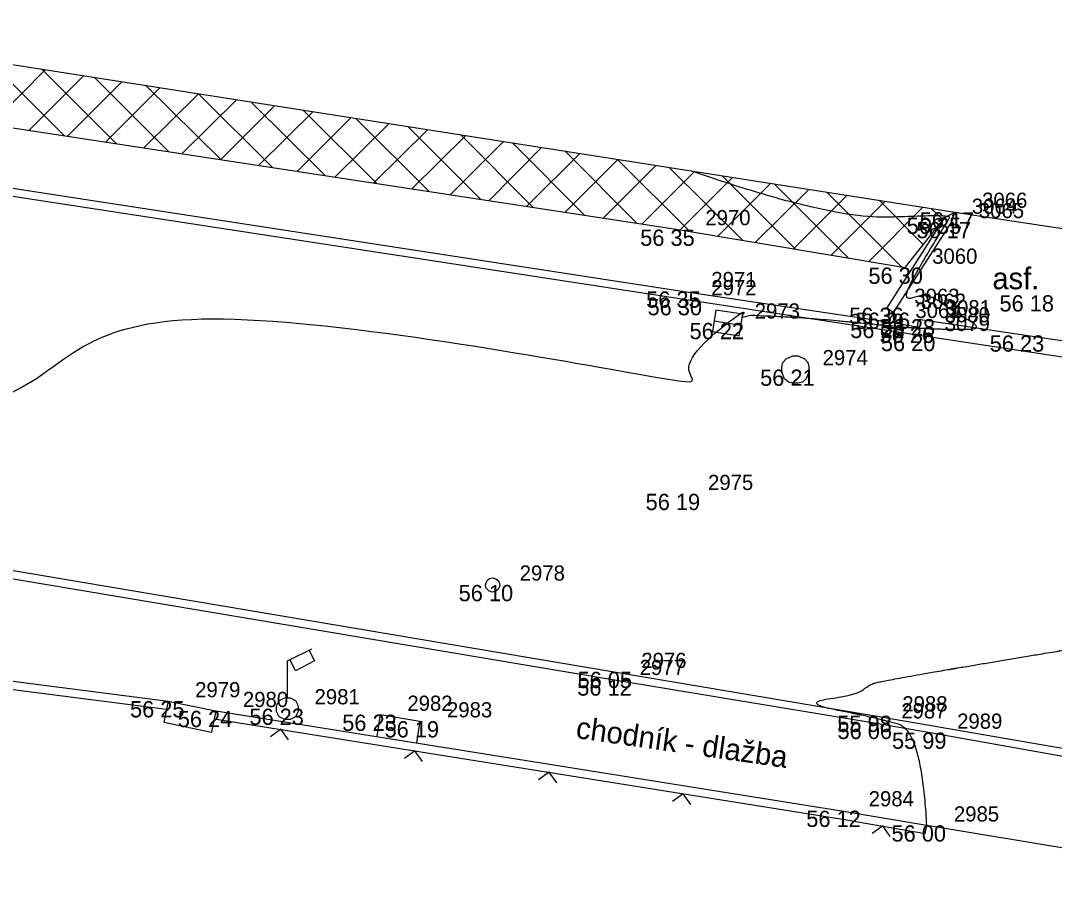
# Model space of a CAD drawing. Extents: x -704017 to -701500, y -1008977 to -1008450.
# Drawn here: x -702425.78 to -702406.73, y -1008787.06 to -1008771.05 of the extents above; entities that cross this region are included whole.
import ezdxf

# ---------------------------------------------------------------- set-up
doc = ezdxf.new("R2010")
doc.units = 0
for name, color, linetype in [('Z_body', 7, 'Continuous'), ('Z_body_cisla', 7, 'Continuous'), ('Z_body_vysky', 7, 'Continuous'), ('Z_komunikace', 7, 'Continuous'), ('Z_obruby', 7, 'Continuous'), ('Z_oploceni', 7, 'Continuous'), ('Z_popis', 7, 'Continuous'), ('Z_rozhrani_ploch', 7, 'Continuous'), ('Z_site_znaky_kanalizace', 7, 'Continuous'), ('Z_site_znaky_pilire', 7, 'Continuous'), ('Z_site_znaky_VO', 7, 'Continuous'), ('Z_site_znaky_vodovod', 7, 'Continuous'), ('Z_vrstevnice_hlavni', 7, 'Continuous'), ('Z_vrstevnice_vedlejsi', 7, 'Continuous'), ('Z_vstupy', 7, 'Continuous'), ('Z_zelen_souvisla_srafy', 7, 'Continuous')]:
    doc.layers.add(name, color=color, linetype=linetype)

# ---------------------------------------------------------------- blocks, each defined once
blk = doc.blocks.new('POINT_DISPLAY')
blk.add_line((0, 0), (0, 0))
blk = doc.blocks.new('Z212')
for p, q in [((-0.17, 0.17), (0, 0)), ((0, 0), (0.17, 0.17))]:
    blk.add_line(p, q)
blk = doc.blocks.new('Z13')
for p, q in [((0, 0.88), (0.45, 1.1)), ((0.4, 1.07), (0.5, 0.88)), ((0, 0.2), (0, 0.88)), ((0.15, 0.7), (0.05, 0.9)), ((0.5, 0.88), (0.15, 0.7)), ((-0.15, 0.15), (-0.05, 0.2)), ((-0.05, 0.2), (0.05, 0.2)), ((0.05, 0.2), (0.15, 0.15)), ((-0.2, 0.05), (-0.15, 0.15)), ((-0.2, -0.05), (-0.2, 0.05)), ((0.15, 0.15), (0.2, 0.05)), ((0.2, 0.05), (0.2, -0.05)), ((-0.15, -0.15), (-0.2, -0.05)), ((-0.05, -0.2), (-0.15, -0.15)), ((0.15, -0.15), (0.05, -0.2)), ((0.2, -0.05), (0.15, -0.15)), ((0.05, -0.2), (-0.05, -0.2))]:
    blk.add_line(p, q)
blk = doc.blocks.new('Z620')
for p, q in [((-0.23, 0.13), (-0.17, 0.2)), ((-0.17, 0.2), (-0.05, 0.25)), ((-0.05, 0.25), (0.05, 0.25)), ((0.05, 0.25), (0.17, 0.2)), ((0.17, 0.2), (0.23, 0.13)), ((-0.25, 0.05), (-0.23, 0.13)), ((-0.25, -0.05), (-0.25, 0.05)), ((0.23, 0.13), (0.25, 0.05)), ((0.25, 0.05), (0.25, -0.05)), ((-0.2, -0.17), (-0.25, -0.05)), ((-0.13, -0.23), (-0.2, -0.17)), ((0.2, -0.17), (0.13, -0.23)), ((0.25, -0.05), (0.2, -0.17)), ((-0.05, -0.25), (-0.13, -0.23)), ((0.05, -0.25), (-0.05, -0.25)), ((0.13, -0.23), (0.05, -0.25))]:
    blk.add_line(p, q)
blk = doc.blocks.new('Z38')
for p, q in [((0.25, 0.2), (-0.25, 0.2)), ((-0.25, 0.2), (-0.25, -0.2)), ((0.25, -0.2), (0.25, 0.2)), ((-0.25, 0), (0.25, 0)), ((-0.25, -0.2), (0.25, -0.2))]:
    blk.add_line(p, q)
blk = doc.blocks.new('Z614')
for p, q in [((-0.13, 0.03), (-0.1, 0.08)), ((-0.13, -0.03), (-0.13, 0.03)), ((-0.1, 0.08), (-0.08, 0.1)), ((-0.08, 0.1), (-0.03, 0.13)), ((-0.03, 0.13), (0.03, 0.13)), ((0.03, 0.13), (0.08, 0.1)), ((0.08, 0.1), (0.1, 0.08)), ((0.1, 0.08), (0.13, 0.03)), ((0.13, 0.03), (0.13, -0.03)), ((-0.1, -0.08), (-0.13, -0.03)), ((-0.08, -0.1), (-0.1, -0.08)), ((-0.03, -0.13), (-0.08, -0.1)), ((0.03, -0.13), (-0.03, -0.13)), ((0.08, -0.1), (0.03, -0.13)), ((0.1, -0.08), (0.08, -0.1)), ((0.13, -0.03), (0.1, -0.08))]:
    blk.add_line(p, q)

msp = doc.modelspace()

# ---------------------------------------------------------------- linework, layer by layer
at = {"layer": 'Z_komunikace'}
for p, q in [((-702428.02, -1008773.96), (-702413.55, -1008776.18)), ((-702413.55, -1008776.18), (-702409.25, -1008776.84)), ((-702409.25, -1008776.84), (-702399.38, -1008778.35)), ((-702429.56, -1008780.57), (-702414.84, -1008783.05)), ((-702414.84, -1008783.05), (-702410.03, -1008783.86)), ((-702410.03, -1008783.86), (-702403.61, -1008784.97))]:
    msp.add_line(p, q, dxfattribs=at)
at = {"layer": 'Z_obruby'}
for p, q in [((-702428.03, -1008773.81), (-702413.55, -1008776.04)), ((-702409.81, -1008776.34), (-702408.75, -1008774.68)), ((-702413.55, -1008776.04), (-702409.79, -1008776.6)), ((-702409.81, -1008776.34), (-702409.69, -1008776.43)), ((-702409.79, -1008776.6), (-702409.25, -1008776.69)), ((-702409.25, -1008776.69), (-702409.23, -1008776.55)), ((-702409.23, -1008776.55), (-702407.22, -1008776.85)), ((-702407.22, -1008776.85), (-702401.25, -1008777.76)), ((-702429.58, -1008780.72), (-702414.87, -1008783.19)), ((-702414.87, -1008783.19), (-702410.05, -1008783.99)), ((-702410.05, -1008783.99), (-702409.02, -1008784.17)), ((-702409.02, -1008784.17), (-702404.62, -1008784.95))]:
    msp.add_line(p, q, dxfattribs=at)
at = {"layer": 'Z_oploceni'}
for p, q in [((-702430.99, -1008772.25), (-702413.66, -1008774.9)), ((-702409.48, -1008775.6), (-702408.75, -1008774.68)), ((-702408.75, -1008774.68), (-702408.56, -1008774.58)), ((-702413.66, -1008774.9), (-702409.48, -1008775.6)), ((-702432.67, -1008782.5), (-702423.09, -1008783.74)), ((-702432.65, -1008782.35), (-702423.06, -1008783.59)), ((-702422.18, -1008783.77), (-702410.65, -1008785.61)), ((-702422.21, -1008783.92), (-702410.67, -1008785.76)), ((-702410.65, -1008785.61), (-702409.08, -1008785.88)), ((-702410.67, -1008785.76), (-702409.11, -1008786.03)), ((-702409.11, -1008786.03), (-702409.08, -1008785.88))]:
    msp.add_line(p, q, dxfattribs=at)
at = {"layer": 'Z_rozhrani_ploch'}
for p, q in [((-702408.62, -1008774.76), (-702408.56, -1008774.58)), ((-702409.69, -1008776.43), (-702408.62, -1008774.76)), ((-702409.69, -1008776.43), (-702409.79, -1008776.6))]:
    msp.add_line(p, q, dxfattribs=at)
at = {"layer": 'Z_site_znaky_pilire'}
for p, q in [((-702423.06, -1008783.59), (-702423.14, -1008783.98)), ((-702423.06, -1008783.59), (-702422.18, -1008783.77)), ((-702422.18, -1008783.77), (-702422.26, -1008784.16)), ((-702419.15, -1008783.84), (-702419.21, -1008784.24)), ((-702419.15, -1008783.84), (-702418.42, -1008783.96)), ((-702423.14, -1008783.98), (-702422.26, -1008784.16)), ((-702418.42, -1008783.96), (-702418.48, -1008784.36))]:
    msp.add_line(p, q, dxfattribs=at)
at = {"layer": 'Z_vrstevnice_hlavni'}
msp.add_open_spline([(-702409.08, -1008785.88), (-702409.167, -1008784.144), (-702410.035, -1008783.893), (-702411.404, -1008783.629), (-702410.371, -1008783.47), (-702410.158, -1008783.305), (-702409.959, -1008783.222), (-702405.36, -1008782.447), (-702401.706, -1008781.991), (-702400.874, -1008783.35), (-702398.676, -1008783.324), (-702398.621, -1008783.267), (-702397.065, -1008783.42), (-702385.4, -1008780.54), (-702384.57, -1008785.218), (-702380.947, -1008787.948), (-702381.906, -1008782.672), (-702385.4, -1008780.54), (-702383.99, -1008778.91)], degree=2, dxfattribs=at)
at = {"layer": 'Z_vrstevnice_vedlejsi'}
msp.add_open_spline([(-702442.003, -1008780.813), (-702441.99, -1008780.713), (-702442.196, -1008780.336), (-702443.443, -1008779.443), (-702443.151, -1008779.429), (-702442.904, -1008779.311), (-702441.95, -1008779.334), (-702439.405, -1008779.32), (-702439.311, -1008779.295), (-702438.515, -1008779.372), (-702438.35, -1008779.325), (-702438.272, -1008779.436), (-702437.37, -1008779.42), (-702438.348, -1008779.172), (-702438.956, -1008779.066), (-702439.187, -1008779.022), (-702439.103, -1008778.982), (-702438.698, -1008778.787), (-702438.633, -1008778.541), (-702435.768, -1008777.853), (-702435.55, -1008778.59), (-702429.38, -1008778.237), (-702429.293, -1008778.233), (-702429.213, -1008778.267), (-702428.971, -1008778.598), (-702425.683, -1008778.255), (-702424.894, -1008776.1), (-702414.433, -1008777.498), (-702413.577, -1008777.812), (-702413.05, -1008776.455), (-702411.4, -1008776.51), (-702409.587, -1008776.69), (-702409.25, -1008776.715), (-702408.573, -1008776.743), (-702408.024, -1008776.73), (-702408.588, -1008776.418), (-702409.064, -1008776.062), (-702409.571, -1008776.244), (-702409.121, -1008775.425), (-702408.678, -1008774.724), (-702408.644, -1008774.624), (-702410.827, -1008774.722), (-702413.431, -1008773.817)], degree=2, dxfattribs=at)
at = {"layer": 'Z_vstupy'}
for p, q in [((-702408.56, -1008774.58), (-702405.16, -1008775.1)), ((-702409.08, -1008785.88), (-702404.89, -1008786.57))]:
    msp.add_line(p, q, dxfattribs=at)
at = {"layer": 'Z_zelen_souvisla_srafy'}
for p, q in [((-702431.09, -1008771.05), (-702408.56, -1008774.58)), ((-702426.35, -1008771.79), (-702424.97, -1008773.17)), ((-702426.32, -1008772.96), (-702425.32, -1008771.95)), ((-702425.39, -1008771.94), (-702424.01, -1008773.32)), ((-702425.62, -1008773.07), (-702424.61, -1008772.06)), ((-702424.91, -1008773.18), (-702423.91, -1008772.18)), ((-702424.42, -1008772.09), (-702423.05, -1008773.46)), ((-702424.21, -1008773.29), (-702423.21, -1008772.29)), ((-702423.5, -1008773.39), (-702422.5, -1008772.4)), ((-702423.46, -1008772.25), (-702422.09, -1008773.61)), ((-702422.5, -1008772.4), (-702421.13, -1008773.76)), ((-702422.8, -1008773.5), (-702421.8, -1008772.51)), ((-702421.53, -1008772.55), (-702420.17, -1008773.9)), ((-702422.09, -1008773.61), (-702421.1, -1008772.62)), ((-702421.39, -1008773.72), (-702420.39, -1008772.73)), ((-702420.57, -1008772.7), (-702419.21, -1008774.05)), ((-702420.68, -1008773.83), (-702419.69, -1008772.84)), ((-702419.98, -1008773.93), (-702418.99, -1008772.95)), ((-702419.6, -1008772.85), (-702418.25, -1008774.2)), ((-702419.27, -1008774.04), (-702418.28, -1008773.06)), ((-702418.64, -1008773), (-702417.3, -1008774.34)), ((-702418.57, -1008774.15), (-702417.58, -1008773.17)), ((-702417.67, -1008773.15), (-702416.34, -1008774.49)), ((-702417.86, -1008774.26), (-702416.88, -1008773.28)), ((-702416.71, -1008773.3), (-702415.38, -1008774.64)), ((-702417.15, -1008774.37), (-702416.18, -1008773.39)), ((-702416.45, -1008774.47), (-702415.47, -1008773.5)), ((-702415.75, -1008773.45), (-702414.42, -1008774.78)), ((-702415.74, -1008774.58), (-702414.77, -1008773.61)), ((-702415.04, -1008774.69), (-702414.07, -1008773.72)), ((-702414.78, -1008773.61), (-702413.45, -1008774.93)), ((-702414.33, -1008774.8), (-702413.36, -1008773.83)), ((-702413.82, -1008773.76), (-702412.47, -1008775.1)), ((-702413.63, -1008774.91), (-702412.66, -1008773.94)), ((-702412.85, -1008773.91), (-702411.5, -1008775.26)), ((-702412.93, -1008775.02), (-702411.96, -1008774.05)), ((-702411.89, -1008774.06), (-702410.52, -1008775.43)), ((-702412.24, -1008775.14), (-702411.25, -1008774.16)), ((-702411.54, -1008775.26), (-702410.55, -1008774.27)), ((-702410.92, -1008774.21), (-702409.54, -1008775.59)), ((-702410.84, -1008775.37), (-702409.85, -1008774.38)), ((-702410.15, -1008775.49), (-702409.15, -1008774.49)), ((-702409.96, -1008774.36), (-702409.14, -1008775.18)), ((-702409, -1008774.51), (-702408.78, -1008774.72))]:
    msp.add_line(p, q, dxfattribs=at)

# ---------------------------------------------------------------- block references
at = {"layer": 'Z_body'}
for p in [(-702408.75, -1008774.68), (-702408.56, -1008774.58), (-702413.66, -1008774.9), (-702408.62, -1008774.76), (-702409.48, -1008775.6), (-702413.55, -1008776.04), (-702413.55, -1008776.18), (-702407.09, -1008776.11), (-702409.81, -1008776.34), (-702409.79, -1008776.6), (-702409.69, -1008776.43), (-702409.23, -1008776.55), (-702412.75, -1008776.62), (-702409.25, -1008776.69), (-702409.25, -1008776.84), (-702407.22, -1008776.85), (-702411.5, -1008777.48), (-702413.61, -1008779.77), (-702417.08, -1008781.45), (-702414.84, -1008783.05), (-702414.87, -1008783.19), (-702423.06, -1008783.59), (-702422.18, -1008783.77), (-702420.86, -1008783.73), (-702419.15, -1008783.84), (-702418.42, -1008783.96), (-702410.05, -1008783.99), (-702410.03, -1008783.86), (-702409.02, -1008784.17), (-702410.65, -1008785.61), (-702409.08, -1008785.88)]:
    msp.add_blockref('POINT_DISPLAY', p, dxfattribs=at)
at = {"layer": 'Z_oploceni'}
for p, rotation in [((-702420.98, -1008784.11), 170.9), ((-702418.51, -1008784.51), 170.9), ((-702416.04, -1008784.9), 170.9), ((-702413.57, -1008785.3), 170.9), ((-702409.89, -1008785.89), 170.2)]:
    msp.add_blockref('Z212', p, dxfattribs=dict(at, rotation=rotation))
at = {"layer": 'Z_site_znaky_kanalizace', "rotation": -9.000000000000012}
msp.add_blockref('Z38', (-702412.75, -1008776.62), dxfattribs=at)
at = {"layer": 'Z_site_znaky_kanalizace'}
msp.add_blockref('Z620', (-702411.5, -1008777.48), dxfattribs=at)
at = {"layer": 'Z_site_znaky_VO'}
msp.add_blockref('Z13', (-702420.86, -1008783.73), dxfattribs=at)
at = {"layer": 'Z_site_znaky_vodovod', "rotation": 10.799999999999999}
msp.add_blockref('Z614', (-702417.08, -1008781.45), dxfattribs=at)

# ---------------------------------------------------------------- texts
at = {"layer": 'Z_body_cisla'}
for s, p in [('3064', (-702408.25, -1008774.61)), ('3066', (-702408.06, -1008774.5)), ('3065', (-702408.12, -1008774.69)), ('2970', (-702413.16, -1008774.82)), ('3060', (-702408.98, -1008775.53)), ('2971', (-702413.05, -1008775.96)), ('2972', (-702413.05, -1008776.11)), ('3063', (-702409.31, -1008776.27)), ('3062', (-702409.19, -1008776.36)), ('3081', (-702408.73, -1008776.48)), ('2973', (-702412.25, -1008776.54)), ('3061', (-702409.29, -1008776.53)), ('3080', (-702408.75, -1008776.61)), ('3079', (-702408.75, -1008776.77)), ('2974', (-702411, -1008777.4)), ('2975', (-702413.11, -1008779.7)), ('2978', (-702416.58, -1008781.37)), ('2976', (-702414.34, -1008782.98)), ('2977', (-702414.37, -1008783.11)), ('2979', (-702422.56, -1008783.52)), ('2980', (-702421.68, -1008783.7)), ('2981', (-702420.36, -1008783.65)), ('2982', (-702418.65, -1008783.77)), ('2983', (-702417.92, -1008783.89)), ('2987', (-702409.55, -1008783.91)), ('2988', (-702409.53, -1008783.78)), ('2989', (-702408.52, -1008784.1)), ('2984', (-702410.15, -1008785.53)), ('2985', (-702408.58, -1008785.81))]:
    msp.add_text(s, height=0.28, dxfattribs=at).set_placement(p)
at = {"layer": 'Z_body_vysky'}
for s, p in [('56 35', (-702409.45, -1008774.98)), ('56 17', (-702409.21, -1008774.88)), ('56 35', (-702414.36, -1008775.2)), ('56 17', (-702409.27, -1008775.06)), ('56 30', (-702410.155, -1008775.9)), ('56 35', (-702414.25, -1008776.34)), ('56 30', (-702414.225, -1008776.48)), ('56 18', (-702407.74, -1008776.41)), ('56 36', (-702410.51, -1008776.64)), ('56 28', (-702410.49, -1008776.9)), ('56 26', (-702410.39, -1008776.73)), ('56 28', (-702409.93, -1008776.85)), ('56 22', (-702413.45, -1008776.92)), ('56 26', (-702409.95, -1008776.99)), ('56 20', (-702409.925, -1008777.14)), ('56 23', (-702407.92, -1008777.15)), ('56 21', (-702412.15, -1008777.78)), ('56 19', (-702414.26, -1008780.07)), ('56 10', (-702417.705, -1008781.75)), ('56 05', (-702415.515, -1008783.35)), ('56 12', (-702415.52, -1008783.49)), ('56 25', (-702423.76, -1008783.89)), ('56 24', (-702422.88, -1008784.07)), ('56 23', (-702421.56, -1008784.03)), ('56 23', (-702419.85, -1008784.14)), ('56 19', (-702419.07, -1008784.26)), ('55 98', (-702410.73, -1008784.16)), ('56 06', (-702410.725, -1008784.29)), ('55 99', (-702409.72, -1008784.47)), ('56 12', (-702411.3, -1008785.91)), ('56 00', (-702409.73, -1008786.18))]:
    msp.add_text(s, height=0.3, dxfattribs=at).set_placement(p)
at = {"layer": 'Z_popis'}
msp.add_text('asf.', height=0.4, dxfattribs=at).set_placement((-702407.87, -1008776))
msp.add_text('chodník - dlažba', height=0.4, rotation=351.9, dxfattribs=at).set_placement((-702415.56, -1008784.27))

doc.saveas('drawing.dxf')
